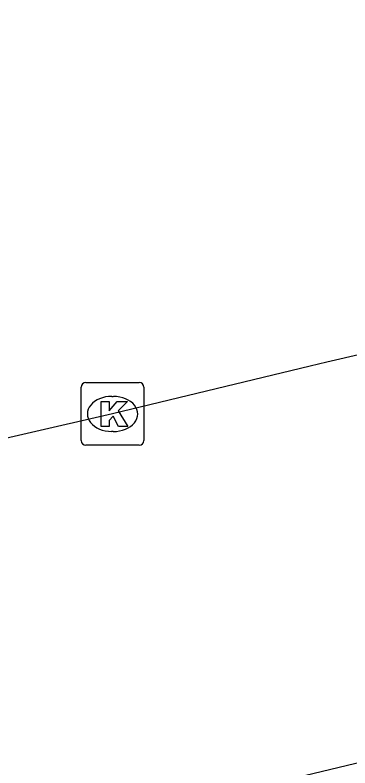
# Model space of a CAD drawing. Extents: x 158038 to 159242, y 380133 to 381214.
# Drawn here: x 158760.49 to 158765.83, y 381103.59 to 381115.59 of the extents above; entities that cross this region are included whole.
import ezdxf

# ---------------------------------------------------------------- set-up
doc = ezdxf.new("R2010")
doc.units = 0
doc.layers.add('IMGEO_Kolk', color=7, linetype='Continuous')
doc.layers.add('IMGEO_Rijbaan_lokaal_open', color=7, linetype='Continuous')

msp = doc.modelspace()

# ---------------------------------------------------------------- linework, layer by layer
at = {"layer": 'IMGEO_Kolk'}
for p, q in [((158761.548, 381108.805), (158761.548, 381109.657)), ((158761.623, 381109.731), (158762.475, 381109.731)), ((158762.549, 381109.657), (158762.549, 381108.805)), ((158762.036, 381109.511), (158762.061, 381109.511)), ((158762.059, 381108.951), (158762.034, 381108.951)), ((158762.475, 381108.731), (158761.623, 381108.731))]:
    msp.add_line(p, q, dxfattribs=at)
for points in [[(158761.548, 381108.805), (158761.548, 381109.657)], [(158761.623, 381109.731), (158762.475, 381109.731)], [(158762.549, 381109.657), (158762.549, 381108.805)], [(158761.869, 381109.431), (158761.992, 381109.431), (158761.992, 381109.28), (158762.122, 381109.431), (158762.286, 381109.431), (158762.14, 381109.28), (158762.293, 381109.031), (158762.141, 381109.031), (158762.056, 381109.195), (158761.992, 381109.128), (158761.992, 381109.031), (158761.869, 381109.031), (158761.869, 381109.431)], [(158762.475, 381108.731), (158761.623, 381108.731)]]:
    msp.add_lwpolyline(points, dxfattribs=at)
for centre, start, end in [((158761.625, 381109.655), 91.552, 178.448), ((158761.625, 381109.655), 91.552, 178.448), ((158762.473, 381109.655), 1.552, 88.448), ((158762.473, 381109.655), 1.552, 88.448), ((158761.625, 381108.807), 181.552, 268.448), ((158761.625, 381108.807), 181.552, 268.448), ((158762.473, 381108.807), 271.552, 358.448), ((158762.473, 381108.807), 271.552, 358.448)]:
    msp.add_arc(centre, 0.0765, start, end, dxfattribs=at)
for centre, major_axis, ratio, start_param, end_param in [((158762.035, 381109.231), (-0.387, 0.002), 0.722429, 4.712389, 7.853982), ((158762.06, 381109.231), (-0.39, 0.002), 0.717154, 1.570796, 4.712389)]:
    msp.add_ellipse(centre, major_axis=major_axis, ratio=ratio, start_param=start_param, end_param=end_param, dxfattribs=at)
at = {"layer": 'IMGEO_Rijbaan_lokaal_open'}
for points in [[(158759.475, 381102.116), (158766.042, 381103.686), (158766.592, 381103.807), (158780.282, 381107.103), (158785.072, 381108.25), (158786.071, 381108.489), (158816.055, 381115.592)], [(158784.35, 381114.508), (158769.258, 381110.931), (158765.466, 381110.056), (158765.202, 381109.992), (158762.05, 381109.23), (158759.387, 381108.621), (158758.112, 381108.371)]]:
    msp.add_lwpolyline(points, dxfattribs=at)

doc.saveas('drawing.dxf')
